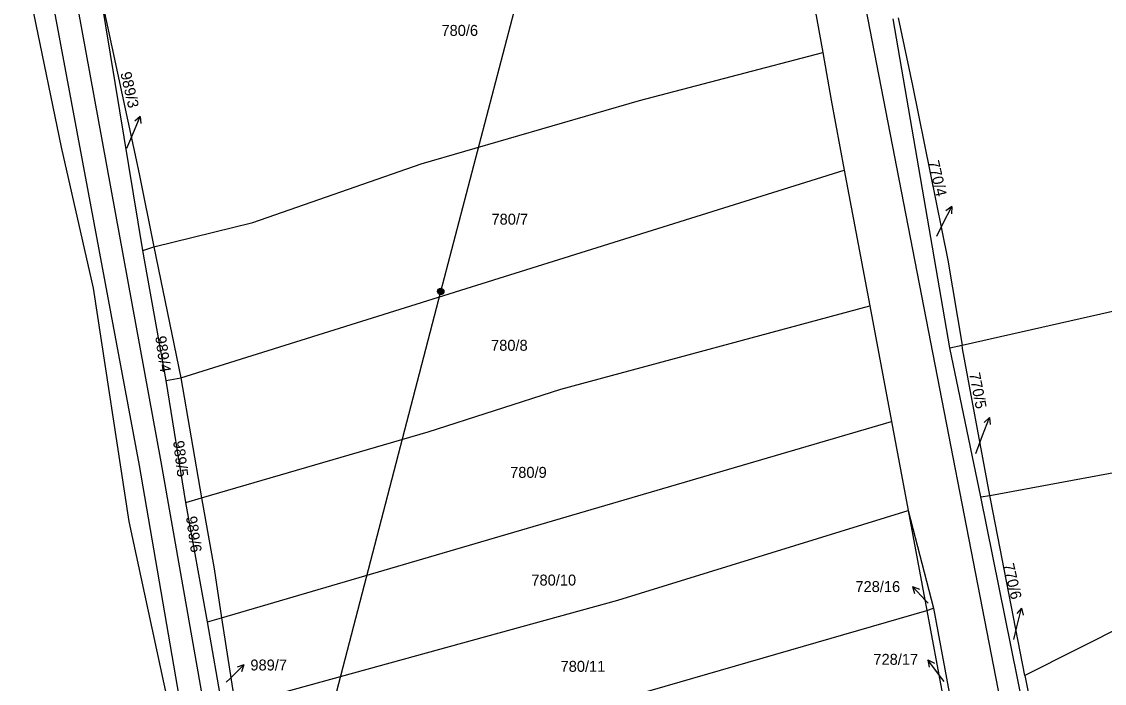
# Model space of a CAD drawing. Extents: x -757266 to -753360, y -1162585 to -1157740.
# Drawn here: x -756542.6 to -756374.3, y -1159563.7 to -1159460.9 of the extents above; entities that cross this region are included whole.
import ezdxf

# ---------------------------------------------------------------- set-up
doc = ezdxf.new("R2010")
doc.units = 0
for name, color, linetype in [('Hranice parcel', 7, 'Continuous'), ('Parcelní čísla', 7, 'Continuous'), ('Pop  PČ popisy', 7, 'Continuous'), ('Poz předměty', 7, 'Continuous'), ('Vnitřní kresba', 7, 'Continuous')]:
    doc.layers.add(name, color=color, linetype=linetype)

msp = doc.modelspace()

# ---------------------------------------------------------------- linework, layer by layer
at = {"layer": 'Hranice parcel'}
for p, q in [((-756424.94, -1159427.3), (-756418.1, -1159465.67)), ((-756523.75, -1159496.46), (-756530.33, -1159456.57)), ((-756398.35, -1159511.57), (-756407.14, -1159460.45)), ((-756517.86, -1159516.25), (-756414.75, -1159483.93)), ((-756414.75, -1159483.93), (-756410.8, -1159505.05)), ((-756396.46, -1159511.15), (-756281.23, -1159485.16)), ((-756523.75, -1159496.46), (-756522.02, -1159495.88)), ((-756520.1, -1159516.64), (-756523.75, -1159496.46)), ((-756522.02, -1159495.88), (-756517.86, -1159516.25)), ((-756410.8, -1159505.05), (-756407.44, -1159523.02)), ((-756398.35, -1159511.57), (-756396.46, -1159511.15)), ((-756393.52, -1159534.75), (-756398.35, -1159511.57)), ((-756286.23, -1159511.99), (-756386.69, -1159562.5)), ((-756520.1, -1159516.64), (-756517.86, -1159516.25)), ((-756517.07, -1159535.63), (-756520.1, -1159516.64)), ((-756517.86, -1159516.25), (-756514.61, -1159534.91)), ((-756511.52, -1159553.53), (-756407.44, -1159523.02)), ((-756407.44, -1159523.02), (-756404.85, -1159536.84)), ((-756517.07, -1159535.63), (-756514.61, -1159534.91)), ((-756513.72, -1159554.17), (-756517.07, -1159535.63)), ((-756393.52, -1159534.75), (-756392.16, -1159534.5)), ((-756385.47, -1159574.66), (-756393.52, -1159534.75)), ((-756404.85, -1159536.84), (-756400.87, -1159552.06)), ((-756404.85, -1159536.84), (-756401.94, -1159552.42)), ((-756401.94, -1159552.42), (-756400.87, -1159552.06)), ((-756401.94, -1159552.42), (-756399.5, -1159565.45)), ((-756400.87, -1159552.06), (-756398.46, -1159565.15)), ((-756513.72, -1159554.17), (-756511.52, -1159553.53)), ((-756511.33, -1159567.69), (-756513.72, -1159554.17)), ((-756511.52, -1159553.53), (-756509.42, -1159567.16))]:
    msp.add_line(p, q, dxfattribs=at)
for points in [[(-756345.38, -1159771.41), (-756348.49, -1159770.7), (-756390.5, -1159566.46), (-756429.95, -1159363.14)], [(-756516.91, -1159582.4), (-756517.98, -1159575.07), (-756525.87, -1159538.55), (-756531.41, -1159502.32), (-756536.4, -1159480.37), (-756540.71, -1159459.56), (-756542.58, -1159442.07), (-756542.22, -1159434.21), (-756539.13, -1159426.99), (-756537.05, -1159423.74)], [(-756530.33, -1159456.57), (-756524.34, -1159484.5), (-756522.02, -1159495.88)], [(-756406.36, -1159460.28), (-756404.17, -1159470.82), (-756398.67, -1159497.96), (-756396.46, -1159511.15)], [(-756522.02, -1159495.88), (-756506.67, -1159492.08), (-756480.52, -1159482.96), (-756446.56, -1159473.13), (-756418.1, -1159465.67)], [(-756418.1, -1159465.67), (-756416.78, -1159473.08), (-756414.75, -1159483.93)], [(-756514.61, -1159534.91), (-756479.43, -1159524.63), (-756458.78, -1159518), (-756410.8, -1159505.05)], [(-756392.16, -1159534.5), (-756396.37, -1159511.67), (-756396.46, -1159511.15)], [(-756392.16, -1159534.5), (-756370.1, -1159530.44), (-756333.72, -1159521.91), (-756289.83, -1159511.99), (-756286.23, -1159511.99)], [(-756514.61, -1159534.91), (-756512.69, -1159545.94), (-756511.52, -1159553.53)], [(-756386.69, -1159562.5), (-756392.01, -1159535.3), (-756392.16, -1159534.5)], [(-756509.42, -1159567.16), (-756449.95, -1159550.78), (-756404.85, -1159536.84)], [(-756506.43, -1159582.6), (-756440.27, -1159563.47), (-756401.94, -1159552.42)], [(-756386.69, -1159562.5), (-756385.98, -1159566.13), (-756383.94, -1159574.3)]]:
    msp.add_lwpolyline(points, dxfattribs=at)
at = {"layer": 'Pop  PČ popisy'}
for p, q in [((-756525.32, -1159478.37), (-756524.147, -1159475.608)), ((-756524.147, -1159475.608), (-756525, -1159476.334)), ((-756524.147, -1159475.608), (-756524.078, -1159476.725)), ((-756526.23, -1159480.55), (-756525.32, -1159478.37)), ((-756399.43, -1159492.29), (-756398.068, -1159489.616)), ((-756398.068, -1159489.616), (-756398.968, -1159490.281)), ((-756398.068, -1159489.616), (-756398.076, -1159490.736)), ((-756400.39, -1159494.21), (-756399.43, -1159492.29)), ((-756393.27, -1159525.2), (-756392.195, -1159522.398)), ((-756392.195, -1159522.398), (-756393.021, -1159523.154)), ((-756392.195, -1159522.398), (-756392.086, -1159523.513)), ((-756394.34, -1159528.01), (-756393.27, -1159525.2)), ((-756402.09, -1159550.88), (-756404.137, -1159548.685)), ((-756404.137, -1159548.685), (-756403.087, -1159549.076)), ((-756404.137, -1159548.685), (-756403.82, -1159549.759)), ((-756401.74, -1159551.25), (-756402.09, -1159550.88)), ((-756387.194, -1159552.018), (-756387.922, -1159552.869)), ((-756387.92, -1159554.93), (-756387.194, -1159552.018)), ((-756387.194, -1159552.018), (-756386.95, -1159553.111)), ((-756388.4, -1159556.89), (-756387.92, -1159554.93)), ((-756510.2, -1159562.95), (-756508.041, -1159560.865)), ((-756508.041, -1159560.865), (-756509.11, -1159561.201)), ((-756508.041, -1159560.865), (-756508.414, -1159561.921)), ((-756399.96, -1159562.48), (-756401.766, -1159560.083)), ((-756401.766, -1159560.083), (-756400.763, -1159560.582)), ((-756401.766, -1159560.083), (-756401.563, -1159561.184)), ((-756510.81, -1159563.54), (-756510.2, -1159562.95)), ((-756399.23, -1159563.43), (-756399.96, -1159562.48))]:
    msp.add_line(p, q, dxfattribs=at)
at = {"layer": 'Poz předměty'}
for p, q in [((-756477.46, -1159502.8), (-756459.83, -1159435.45)), ((-756497.52, -1159580.08), (-756477.46, -1159502.8))]:
    msp.add_line(p, q, dxfattribs=at)
for radius in [0.5, 0.4, 0.3, 0.2, 0.1]:
    msp.add_circle((-756477.4634, -1159502.7999), radius, dxfattribs=at)
at = {"layer": 'Vnitřní kresba'}
for p, q in [((-756520.88, -1159529.27), (-756533.85, -1159458.57)), ((-756537.54, -1159459.13), (-756524.34, -1159529.88)), ((-756497.02, -1159664.83), (-756520.88, -1159529.27)), ((-756524.34, -1159529.88), (-756514.64, -1159586.18))]:
    msp.add_line(p, q, dxfattribs=at)

# ---------------------------------------------------------------- texts
at = {"layer": 'Parcelní čísla'}
for s, p in [('780/6', (-756477.35, -1159463.08)), ('780/7', (-756469.58, -1159492.42)), ('780/8', (-756469.64, -1159512.03)), ('780/9', (-756466.68, -1159531.78)), ('780/10', (-756463.38, -1159548.52)), ('728/16', (-756413.025, -1159549.53)), ('728/17', (-756410.235, -1159560.84)), ('989/7', (-756507.04, -1159561.72)), ('780/11', (-756458.84, -1159561.93))]:
    msp.add_text(s, height=1.7, dxfattribs=at).set_placement(p)
for s, rotation, p in [('989/3', 283, (-756527.258, -1159468.881)), ('770/4', 283, (-756401.728, -1159482.641)), ('989/4', 278, (-756521.831, -1159509.838)), ('770/5', 281, (-756395.364, -1159515.582)), ('989/5', 277, (-756519.053, -1159526.083)), ('989/6', 278, (-756517.051, -1159537.848)), ('770/6', 283, (-756390.088, -1159545.261))]:
    msp.add_text(s, height=1.7, rotation=rotation, dxfattribs=at).set_placement(p)

doc.saveas('drawing.dxf')
